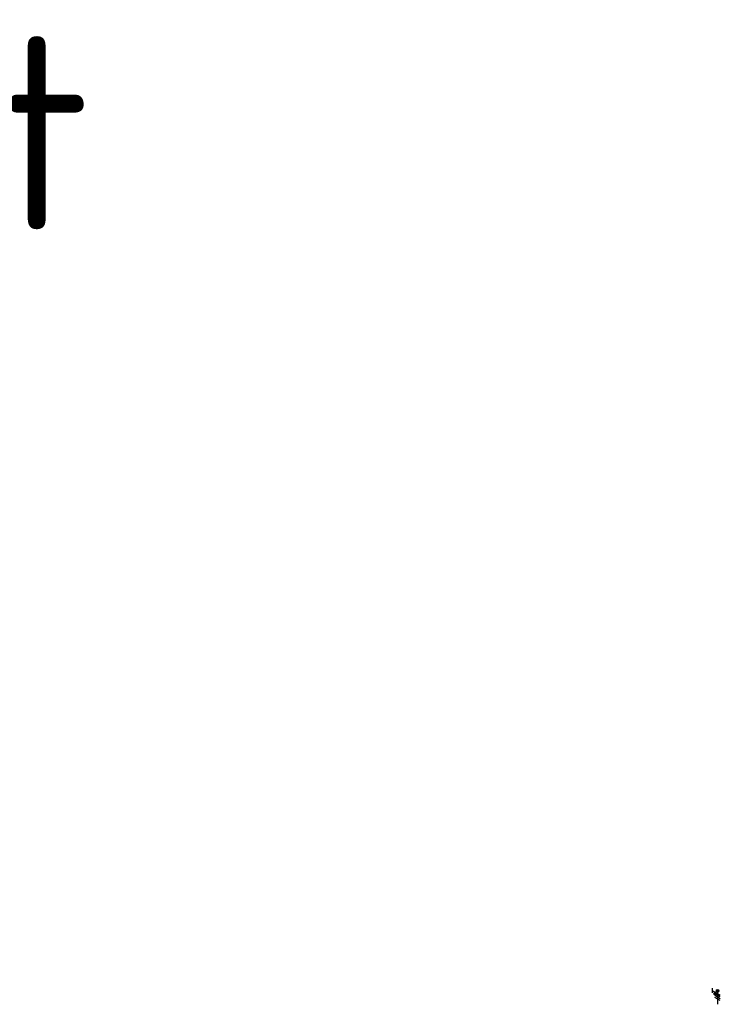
# Model space of a CAD drawing. Header units: millimetres. Extents: x -38031 to 110605, y -30229 to 92226.
# Tile 257 of 257: x 70943 to 90557, y 64671 to 92226. Entities that reach past the tile are written whole.
import ezdxf
from ezdxf.enums import TextEntityAlignment as Align

# ---------------------------------------------------------------- set-up
doc = ezdxf.new("R2010")
doc.units = ezdxf.units.MM
doc.header["$LTSCALE"] = 50
doc.layers.add('EL6322--', color=3, linetype='Continuous')
doc.layers.add('EL6511--', color=3, linetype='Continuous')
doc.styles.add('BURO-018', font='iso.shx', dxfattribs={"height": 90})

# ---------------------------------------------------------------- blocks, each defined once
blk = doc.blocks.new('E00080')
at = {"color": 0, "linetype": 'Continuous'}
for p, q in [((-3, 9.98), (-3, 7.48)), ((-3, 8.73), (1.5, 6.13)), ((1.5, 5.13), (-1.5, 6.87)), ((1.5, 4.13), (-1.5, 5.87)), ((0, 8.5), (0, 1)), ((1.5, 3.13), (-1.5, 4.87))]:
    blk.add_line(p, q, dxfattribs=at)
at = {"color": 0, "const_width": 0.75}
blk.add_lwpolyline([(-0.38, 8.5, 1), (0.38, 8.5, 1)], format="xyb", close=True, dxfattribs=at)
at = {"color": 0, "linetype": 'Continuous'}
blk.add_circle((0, 8.5), 0.75, dxfattribs=at)
at = {"color": 0, "linetype": 'Continuous', "style": 'BURO-018'}
for tag, p in [('E_GROEP', (0, 12)), ('E_GKAST', (0, 15)), ('E_SGROEP', (4.5, 12))]:
    blk.add_attdef(tag, text='', height=1.8, dxfattribs=at).set_placement(p, align=Align.MIDDLE)
at = {"color": 0, "linetype": 'Continuous', "style": 'BURO-018', "flags": 1}
for tag, p in [('E_VERMCODE', (13, 12)), ('E_MATCODE', (0, 0))]:
    blk.add_attdef(tag, text='', height=1.8, dxfattribs=at).set_placement(p, align=Align.MIDDLE)
blk = doc.blocks.new('2f + n + Ra')
at = {"layer": 'EL6322--'}
h = blk.add_hatch(color=256, dxfattribs=at)
edge = h.paths.add_edge_path()
edge.add_arc((1125, 45273), 30, 0, 360)
blk.add_circle((1125, 45273), 30, dxfattribs=at)
at = {"layer": 'EL6322--', "xscale": 50.00000000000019, "yscale": 50, "zscale": 50, "rotation": 359.9997694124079}
blk.add_blockref('E00080', (1200, 44930), dxfattribs=at)

msp = doc.modelspace()

# ---------------------------------------------------------------- block references
at = {"layer": 'EL6322--'}
msp.add_blockref('2f + n + Ra', (89281.6, 19691), dxfattribs=at)

# ---------------------------------------------------------------- texts
at = {"layer": 'EL6511--', "style": 'BURO-018'}
msp.add_text('BM verwerkt', height=5400, dxfattribs=at).set_placement((34510, 86362))

doc.saveas('drawing.dxf')
